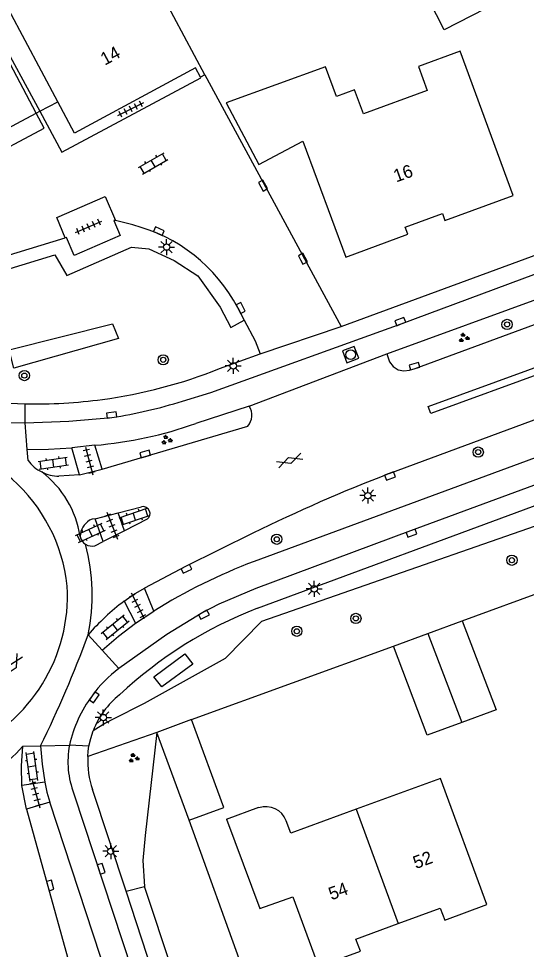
# Model space of a CAD drawing. Extents: x 137999 to 141000, y 397500 to 400501.
# Drawn here: x 138228.2 to 138267.8, y 400038.2 to 400110.7 of the extents above; entities that cross this region are included whole.
import ezdxf

# ---------------------------------------------------------------- set-up
doc = ezdxf.new("R2010")
doc.units = 0
for name, color, linetype in [('gg-afsc-erfafscheiding', 7, 'Continuous'), ('gg-afsc-hekwerk', 7, 'Continuous'), ('gg-anno-huisnummerreeks BGT', 7, 'Continuous'), ('gg-bbg-bijgebouw', 7, 'Continuous'), ('gg-bbg-gedigitaliseerde bebouwing', 7, 'Continuous'), ('gg-bbg-gedigitaliseerde bijgebouw', 7, 'Continuous'), ('gg-bbg-hoofdgebouw', 7, 'Continuous'), ('gg-bbg-luifel en loopbrug', 7, 'Continuous'), ('gg-bbg-tussenscheiding', 7, 'Continuous'), ('gg-knt-verharding', 7, 'Continuous'), ('gg-knt-verharding nz', 7, 'Continuous'), ('gt-grn-groengrens', 7, 'Continuous'), ('gt-grn-weggrens', 7, 'Continuous'), ('gt-symb-boom', 7, 'Continuous'), ('gt-symb-gesloten verharding', 7, 'Continuous'), ('gt-symb-groenvak', 7, 'Continuous'), ('gt-symb-klinker verharding', 7, 'Continuous'), ('gt-symb-kolk', 7, 'Continuous'), ('gt-symb-lichtmast', 7, 'Continuous'), ('gt-symb-rioolschacht', 7, 'Continuous'), ('gt-symb-tegel verharding', 7, 'Continuous')]:
    doc.layers.add(name, color=color, linetype=linetype)

# ---------------------------------------------------------------- blocks, each defined once
blk = doc.blocks.new('gt0-TEG1')
at = {"layer": 'gt-symb-tegel verharding'}
for p, q in [((-1.125, 0), (1.125, 0)), ((-0.9, -0.25), (-0.9, 0.25)), ((-0.45, -0.25), (-0.45, 0.25)), ((0, -0.25), (0, 0.25)), ((0.45, -0.25), (0.45, 0.25)), ((0.9, -0.25), (0.9, 0.25))]:
    blk.add_line(p, q, dxfattribs=at)
blk = doc.blocks.new('gt0-KOLK')
at = {"layer": 'gt-symb-kolk'}
blk.add_lwpolyline([(0, 0), (0.375, 0), (0.375, 0.4), (-0.375, 0.4), (-0.375, 0), (0, 0)], dxfattribs=at)
blk = doc.blocks.new('gt0-GRVAK')
at = {"layer": 'gt-symb-groenvak'}
for p, q in [((-0.11, 0.189), (-0.228, 0.24)), ((-0.182, 0.153), (0.088, 0.153)), ((-0.091, 0.211), (-0.156, 0.322)), ((-0.047, 0.214), (-0.047, 0.393)), ((-0.004, 0.211), (0.061, 0.322)), ((0.015, 0.189), (0.133, 0.24)), ((0.262, -0.052), (0.197, 0.059)), ((0.305, -0.049), (0.305, 0.13)), ((0.349, -0.052), (0.414, 0.059)), ((-0.245, -0.228), (-0.363, -0.177)), ((-0.318, -0.264), (-0.047, -0.264)), ((-0.226, -0.206), (-0.291, -0.095)), ((-0.183, -0.203), (-0.183, -0.024)), ((-0.139, -0.206), (-0.074, -0.095)), ((-0.12, -0.228), (-0.002, -0.177)), ((0.243, -0.074), (0.125, -0.023)), ((0.17, -0.11), (0.441, -0.11)), ((0.368, -0.074), (0.486, -0.023))]:
    blk.add_line(p, q, dxfattribs=at)
blk = doc.blocks.new('gt0-BOOM')
at = {"layer": 'gt-symb-boom'}
for radius in [0.4, 0.2]:
    blk.add_circle((0, 0), radius, dxfattribs=at)
blk = doc.blocks.new('gt0-KL1')
at = {"layer": 'gt-symb-klinker verharding'}
for p, q in [((-1.15, 0.3), (1.15, 0.3)), ((-1, -0.3), (-1, 0.3)), ((-0.5, 0.3), (-0.5, 0.45)), ((0, -0.3), (0, 0.3)), ((0.5, 0.3), (0.5, 0.45)), ((1, -0.3), (1, 0.3)), ((-1.15, -0.3), (1.15, -0.3)), ((-0.5, -0.45), (-0.5, -0.3)), ((0.5, -0.45), (0.5, -0.3))]:
    blk.add_line(p, q, dxfattribs=at)
blk = doc.blocks.new('gt0-LMAST')
at = {"layer": 'gt-symb-lichtmast'}
for p, q in [((-0.182, 0.173), (-0.447, 0.438)), ((-0.005, 0.246), (-0.005, 0.621)), ((0.172, 0.173), (0.437, 0.438)), ((-0.255, -0.004), (-0.63, -0.004)), ((-0.182, -0.181), (-0.447, -0.446)), ((-0.005, -0.254), (-0.005, -0.629)), ((0.437, -0.446), (0.172, -0.181)), ((0.245, -0.004), (0.62, -0.004))]:
    blk.add_line(p, q, dxfattribs=at)
blk.add_circle((-0.005, -0.004), 0.25, dxfattribs=at)
blk = doc.blocks.new('gt0-RS')
at = {"layer": 'gt-symb-rioolschacht'}
blk.add_lwpolyline([(-0.5, -0.5), (0.5, -0.5), (0.5, 0.5), (-0.5, 0.5)], close=True, dxfattribs=at)
blk.add_circle((0, 0), 0.375, dxfattribs=at)
blk = doc.blocks.new('gt0-GESVH1')
at = {"layer": 'gt-symb-gesloten verharding'}
for p, q in [((-0.992, -0.261), (0.008, 0.239)), ((0.008, -0.261), (-0.992, 0.239)), ((0.008, 0.239), (1.008, -0.261)), ((1.008, 0.239), (0.008, -0.261))]:
    blk.add_line(p, q, dxfattribs=at)

msp = doc.modelspace()

# ---------------------------------------------------------------- linework, layer by layer
at = {"layer": 'gg-afsc-erfafscheiding'}
for p, q in [((138262.739, 400063.774), (138276.121, 400068.682)), ((138241.65, 400056.07), (138257.389, 400061.806)), ((138247.998, 400030.13), (138241.45, 400048.23))]:
    msp.add_line(p, q, dxfattribs=at)
at = {"layer": 'gg-afsc-hekwerk'}
msp.add_line((138242.69, 400106.36), (138253.323, 400086.721), dxfattribs=at)
at = {"layer": 'gg-bbg-bijgebouw'}
for p, q in [((138260.064, 400062.79), (138262.739, 400063.774)), ((138257.389, 400061.806), (138260.064, 400062.79)), ((138241.65, 400056.07), (138238.93, 400055.08)), ((138241.45, 400048.23), (138238.93, 400055.08))]:
    msp.add_line(p, q, dxfattribs=at)
for points in [[(138258.362, 400115.745), (138261.57, 400117.373), (138264.552, 400111.496), (138261.342, 400109.867), (138258.362, 400115.745)], [(138241.45, 400048.23), (138244.17, 400049.22), (138241.65, 400056.07)]]:
    msp.add_lwpolyline(points, dxfattribs=at)
at = {"layer": 'gg-bbg-gedigitaliseerde bebouwing'}
for p, q in [((138242.69, 400106.36), (138239.135, 400113.017)), ((138261.05, 400051.479), (138254.479, 400049.099)), ((138244.38, 400048.31), (138246.883, 400049.239)), ((138246.904, 400049.182), (138246.883, 400049.239)), ((138254.479, 400049.099), (138249.394, 400047.216)), ((138249.394, 400047.216), (138249.032, 400048.191))]:
    msp.add_line(p, q, dxfattribs=at)
msp.add_arc((138247.454, 400047.583), 1.691, 21.06494, 108.99269, dxfattribs=at)
at = {"layer": 'gg-bbg-gedigitaliseerde bijgebouw'}
for points in [[(138262.739, 400063.774), (138265.402, 400056.838), (138262.716, 400055.85)], [(138262.716, 400055.85), (138260.029, 400054.861), (138257.389, 400061.806)]]:
    msp.add_lwpolyline(points, dxfattribs=at)
at = {"layer": 'gg-bbg-hoofdgebouw'}
for p, q in [((138242.69, 400106.36), (138242.34, 400106.17)), ((138264.67, 400041.65), (138261.05, 400051.479))]:
    msp.add_line(p, q, dxfattribs=at)
for points in [[(138231.211, 400104.255), (138227.4, 400111.43), (138226.63, 400111.05), (138224.814, 400114.472)], [(138244.348, 400104.168), (138246.903, 400099.354), (138250.326, 400101.174), (138253.674, 400092.13), (138258.509, 400093.923), (138258.3, 400094.486), (138261.207, 400095.538), (138261.401, 400094.984), (138266.74, 400096.95), (138262.593, 400108.211), (138259.337, 400107.012), (138260.028, 400105.135), (138255.054, 400103.304), (138254.363, 400105.181), (138252.955, 400104.663), (138252.099, 400106.989), (138244.348, 400104.168)], [(138242.34, 400106.17), (138241.95, 400106.9), (138232.51, 400101.81), (138231.211, 400104.255)], [(138244.38, 400048.31), (138246.97, 400041.35), (138249.55, 400042.26), (138251.55, 400036.81), (138254.83, 400038.02), (138254.47, 400038.95), (138257.755, 400040.165)], [(138257.755, 400040.165), (138261.04, 400041.38), (138261.39, 400040.44), (138264.67, 400041.65)]]:
    msp.add_lwpolyline(points, dxfattribs=at)
at = {"layer": 'gg-bbg-luifel en loopbrug'}
for p, q in [((138229.809, 400103.514), (138231.211, 400104.255)), ((138219.568, 400098.108), (138229.541, 400103.373)), ((138229.541, 400103.373), (138229.809, 400103.514))]:
    msp.add_line(p, q, dxfattribs=at)
at = {"layer": 'gg-bbg-tussenscheiding'}
for p, q in [((138260.064, 400062.79), (138262.716, 400055.85)), ((138254.479, 400049.099), (138257.755, 400040.165))]:
    msp.add_line(p, q, dxfattribs=at)
at = {"layer": 'gg-knt-verharding'}
for p, q in [((138337.286, 400107.976), (138260.317, 400079.951)), ((138229.809, 400103.514), (138231.533, 400100.332)), ((138237.057, 400094.647), (138235.707, 400094.989)), ((138253.323, 400086.721), (138273.247, 400094.076)), ((138256.883, 400084.606), (138269.949, 400089.376)), ((138245.249, 400088.191), (138245.761, 400087.216)), ((138245.761, 400087.216), (138246.61, 400085.6)), ((138247.006, 400084.588), (138253.323, 400086.721)), ((138246.61, 400085.6), (138247.006, 400084.588)), ((138243.816, 400083.444), (138247.006, 400084.588)), ((138246.137, 400080.517), (138256.883, 400084.606)), ((138246.137, 400080.517), (138241.975, 400079.169)), ((138278.405, 400080.173), (138246.521, 400068.409)), ((138227.334, 400079.237), (138228.68, 400079.229)), ((138234.672, 400075.593), (138246.026, 400078.957)), ((138228.895, 400076.275), (138228.832, 400077.141)), ((138234.108, 400077.466), (138232.317, 400077.272)), ((138232.897, 400075.168), (138232.317, 400077.272)), ((138234.672, 400075.593), (138234.108, 400077.466)), ((138246.789, 400064.754), (138279.615, 400076.896)), ((138232.897, 400075.168), (138231.309, 400075.059)), ((138232.897, 400075.168), (138234.672, 400075.593)), ((138234.13, 400071.73), (138235.918, 400072.193)), ((138235.918, 400072.193), (138237.738, 400072.673)), ((138236.406, 400070.796), (138235.918, 400072.193)), ((138234.767, 400069.966), (138234.13, 400071.73)), ((138238.19, 400071.71), (138236.406, 400070.796)), ((138236.406, 400070.796), (138234.767, 400069.966)), ((138234.107, 400069.623), (138234.767, 400069.966)), ((138238.706, 400064.54), (138237.965, 400066.336)), ((138236.395, 400065.311), (138237.281, 400063.588)), ((138237.281, 400063.588), (138238.706, 400064.54)), ((138233.576, 400062.681), (138234.676, 400061.48)), ((138228.484, 400053.989), (138229.873, 400054.024)), ((138230.197, 400051.201), (138228.401, 400050.939)), ((138228.786, 400049.098), (138228.401, 400050.939)), ((138232.475, 400050.293), (138244.084, 400015.019)), ((138236.543, 400042.683), (138233.934, 400050.616)), ((138230.595, 400049.64), (138228.786, 400049.098)), ((138245.6, 400015.143), (138236.543, 400042.683))]:
    msp.add_line(p, q, dxfattribs=at)
for points in [[(138260.317, 400079.951), (138260.099, 400080.498), (138338.963, 400109.232)], [(138231.533, 400100.332), (138242.37, 400106.116), (138242.34, 400106.17)], [(138257.052, 400075.253), (138275.454, 400082.066), (138336.797, 400104.435)], [(138219.568, 400098.108), (138220.21, 400096.89), (138230.164, 400102.203), (138229.541, 400103.373)], [(138208.849, 400102.862), (138215.6, 400088.7), (138231.799, 400093.649)], [(138231.799, 400093.649), (138231.142, 400095.224), (138234.9, 400096.857), (138235.707, 400094.989)], [(138235.707, 400094.989), (138235.582, 400095.006), (138236.092, 400093.827), (138232.486, 400092.273), (138231.892, 400093.678), (138231.799, 400093.649)], [(138240.942, 400080.918), (138243.153, 400081.588), (138257.997, 400086.926), (138273.722, 400092.792)], [(138256.883, 400084.606), (138257.079, 400083.985), (138257.357, 400083.61), (138257.748, 400083.354), (138258.196, 400083.281), (138258.649, 400083.317), (138259.094, 400083.445), (138270.575, 400087.686)], [(138225.094, 400080.913), (138226.872, 400080.766), (138228.66, 400080.696)], [(138228.68, 400079.229), (138232.065, 400079.347), (138235.44, 400079.622)], [(138279.091, 400078.315), (138258.732, 400070.802), (138246.647, 400066.291), (138243.782, 400065.076), (138242.517, 400064.424), (138239.722, 400062.719), (138235.972, 400060.065)], [(138228.832, 400077.141), (138230.491, 400077.175), (138232.317, 400077.272)], [(138234.13, 400071.73), (138233.902, 400071.709), (138233.694, 400071.614)], [(138246.425, 400070.606), (138241.162, 400068.005), (138237.965, 400066.336)], [(138236.395, 400065.311), (138237.127, 400065.835), (138237.965, 400066.336)], [(138234.676, 400061.48), (138235.947, 400062.573), (138237.281, 400063.588)], [(138233.649, 400054.004), (138233.786, 400054.607), (138233.98, 400055.199)], [(138228.401, 400050.939), (138228.378, 400052.466), (138228.484, 400053.989)], [(138229.873, 400054.024), (138230.01, 400052.61), (138230.197, 400051.201)], [(138233.556, 400053.2), (138233.591, 400053.605), (138233.649, 400054.004)], [(138230.197, 400051.201), (138230.356, 400050.41), (138230.595, 400049.64)], [(138236.238, 400023.697), (138236.693, 400023.865), (138237.364, 400024.269), (138238.498, 400025.563), (138230.595, 400049.64)], [(138228.786, 400049.098), (138232.095, 400037.09), (138234.043, 400030.382), (138236.238, 400023.697)]]:
    msp.add_lwpolyline(points, dxfattribs=at)
for centre, radius, start, end in [((138233.914, 400082.234), 12.805, 27.72497, 75.79273), ((138229.566, 400119.01), 38.314, 277.7005, 291.83427), ((138229.349, 400121.677), 40.987, 269.03676, 277.50152), ((138229.464, 400117.319), 38.168, 279.00788, 287.50102), ((138245.069, 400079.809), 1.282, 318.33346, 33.52663), ((138231.491, 400108.578), 31.222, 274.8083, 289.62084), ((138231.349, 400078.145), 3.086, 217.30752, 243.28233), ((138231.351, 400078.144), 3.085, 243.24582, 269.22278), ((138304.607, 399952.027), 132.084, 111.10246, 116.13537), ((138237.857, 400072.125), 0.561, 22.52024, 102.28195), ((138237.927, 400072.129), 0.495, 302.09293, 25.17723), ((138234.484, 400070.305), 1.529, 121.10361, 178.02114), ((138233.891, 400070.553), 0.956, 191.79318, 237.43089), ((138233.89, 400070.552), 0.954, 237.44127, 283.12536), ((138263.046, 400025.203), 46.259, 110.93031, 121.74729), ((138247.436, 400050.651), 18.352, 126.98418, 139.04277), ((138258.856, 400033.555), 33.451, 111.14484, 133.0494), ((138241.893, 400052.244), 9.809, 127.13049, 144.63399), ((138241.653, 400052.033), 9.741, 142.80224, 167.86335), ((138240.161, 400052.839), 6.616, 128.73647, 159.10426), ((138238.849, 400052.783), 6.844, 169.06904, 201.33891), ((138240.157, 400052.846), 6.61, 176.9298, 199.71515)]:
    msp.add_arc(centre, radius, start, end, dxfattribs=at)
at = {"layer": 'gg-knt-verharding nz'}
for p, q in [((138229.541, 400103.373), (138223.891, 400113.984)), ((138224.081, 400114.084), (138229.809, 400103.514)), ((138228.832, 400077.141), (138228.68, 400079.229)), ((138235.972, 400060.065), (138234.676, 400061.48)), ((138229.873, 400054.024), (138232.13, 400054.081))]:
    msp.add_line(p, q, dxfattribs=at)
for centre, radius, start, end in [((138219.006, 400065.074), 13.03, 6.20045, 174.89541), ((138225.277, 400069.194), 7.767, 8.61661, 52.89802), ((138218.435, 400065.791), 15.457, 348.39277, 14.83316), ((138218.773, 400065.785), 13.205, 224.47905, 3.0201), ((138147.71, 400094.289), 91.499, 333.89204, 339.79068), ((138220.928, 400060.603), 10.042, 284.03968, 318.80497)]:
    msp.add_arc(centre, radius, start, end, dxfattribs=at)
at = {"layer": 'gt-grn-groengrens'}
for p, q in [((138238.93, 400055.08), (138233.556, 400053.2)), ((138236.543, 400042.683), (138237.988, 400043.051)), ((138247.034, 400015.618), (138237.988, 400043.051))]:
    msp.add_line(p, q, dxfattribs=at)
for points in [[(138393.217, 400114.342), (138383.682, 400110.776), (138347.448, 400097.47), (138311.591, 400084.42), (138307.182, 400085.666), (138276.512, 400073.973), (138247.089, 400063.718), (138244.258, 400060.835), (138237.956, 400057.329), (138235.478, 400056.087), (138234.931, 400055.793), (138233.98, 400055.199)], [(138201.065, 400106.034), (138201.647, 400104.9), (138203.951, 400104.51), (138206.228, 400103.715), (138207.875, 400102.095), (138215.345, 400087.538), (138230.977, 400092.314), (138231.913, 400090.719), (138236.963, 400092.919), (138238.325, 400092.796), (138240.289, 400091.887), (138242.14, 400090.678), (138243.88, 400088.228), (138244.717, 400086.659), (138245.761, 400087.216)], [(138235.489, 400086.943), (138235.958, 400085.803), (138227.791, 400083.492), (138227.412, 400084.903), (138235.489, 400086.943)], [(138239.329, 400058.631), (138238.708, 400059.415), (138241.128, 400061.192), (138241.749, 400060.407), (138239.329, 400058.631)], [(138238.93, 400055.08), (138238.027, 400047.04), (138237.844, 400045.076), (138237.988, 400043.051)]]:
    msp.add_lwpolyline(points, dxfattribs=at)
at = {"layer": 'gt-grn-weggrens'}
for p, q in [((138228.68, 400079.229), (138228.66, 400080.696)), ((138233.649, 400054.004), (138232.13, 400054.081))]:
    msp.add_line(p, q, dxfattribs=at)

# ---------------------------------------------------------------- block references
at = {"layer": 'gt-symb-boom'}
for p in [(138266.251, 400086.892), (138239.441, 400084.132), (138228.607, 400082.903), (138264.001, 400076.935), (138248.287, 400070.137), (138266.633, 400068.503), (138254.461, 400063.964), (138249.855, 400062.963)]:
    msp.add_blockref('gt0-BOOM', p, dxfattribs=at)
at = {"layer": 'gt-symb-gesloten verharding'}
for p, rotation in [((138249.292, 400076.282), 20.120165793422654), ((138227.759, 400060.235), -119.87282104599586)]:
    msp.add_blockref('gt0-GESVH1', p, dxfattribs=dict(at, rotation=rotation))
at = {"layer": 'gt-symb-groenvak'}
for p in [(138262.871, 400085.845), (138239.69, 400077.881), (138237.132, 400053.069)]:
    msp.add_blockref('gt0-GRVAK', p, dxfattribs=at)
at = {"layer": 'gt-symb-klinker verharding'}
for p, rotation in [((138238.659, 400099.445), 29.74488129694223), ((138230.861, 400076.069), 8.105793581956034), ((138237.192, 400071.903), 18.724868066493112), ((138233.76, 400070.64), 24.771138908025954), ((138235.687, 400063.281), 38.91039738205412), ((138229.208, 400052.414), 98.10579358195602)]:
    msp.add_blockref('gt0-KL1', p, dxfattribs=dict(at, rotation=rotation))
at = {"layer": 'gt-symb-kolk'}
for p, rotation in [((138247.039, 400097.619), -61.30721229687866), ((138239.017, 400093.978), -23.206114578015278), ((138250.153, 400091.921), -61.89717643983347), ((138245.301, 400088.09), -64.28048704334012), ((138257.997, 400086.926), 20.482296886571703), ((138259.094, 400083.445), 16.02410965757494), ((138235.439, 400079.629), 7.757425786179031), ((138238.082, 400076.588), 16.260204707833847), ((138257.052, 400075.253), -159.69875001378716), ((138258.732, 400070.802), -159.75249849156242), ((138241.162, 400068.005), -153.6913040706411), ((138242.517, 400064.424), -152.28149837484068), ((138233.894, 400057.922), -125.59763149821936), ((138234.407, 400044.382), -71.87318748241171), ((138230.435, 400043.093), -74.6292745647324)]:
    msp.add_blockref('gt0-KOLK', p, dxfattribs=dict(at, rotation=rotation))
at = {"layer": 'gt-symb-lichtmast'}
for p in [(138239.71, 400092.928), (138244.905, 400083.665), (138255.397, 400073.544), (138251.219, 400066.271), (138234.772, 400056.236), (138235.347, 400045.806)]:
    msp.add_blockref('gt0-LMAST', p, dxfattribs=at)
at = {"layer": 'gt-symb-rioolschacht', "rotation": 20.971710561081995}
msp.add_blockref('gt0-RS', (138254.052, 400084.536), dxfattribs=at)
at = {"layer": 'gt-symb-tegel verharding'}
for p, rotation in [((138236.908, 400103.682), 26.616299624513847), ((138233.619, 400094.5), 23.51455668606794), ((138233.661, 400076.238), -75.51896562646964), ((138235.448, 400071.195), -68.1773265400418), ((138237.442, 400064.951), -62.99934529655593), ((138229.504, 400050.274), -74.5740296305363)]:
    msp.add_blockref('gt0-TEG1', p, dxfattribs=dict(at, rotation=rotation))

# ---------------------------------------------------------------- texts
at = {"layer": 'gg-anno-huisnummerreeks BGT'}
for s, rotation, p in [('14', 28.4, (138234.885, 400107.065)), ('16', 19.9, (138257.609, 400097.959)), ('52', 20.3, (138259.143, 400044.41)), ('54', 20.3, (138252.556, 400041.973))]:
    msp.add_text(s, height=1, rotation=rotation, dxfattribs=at).set_placement(p)

doc.saveas('drawing.dxf')
